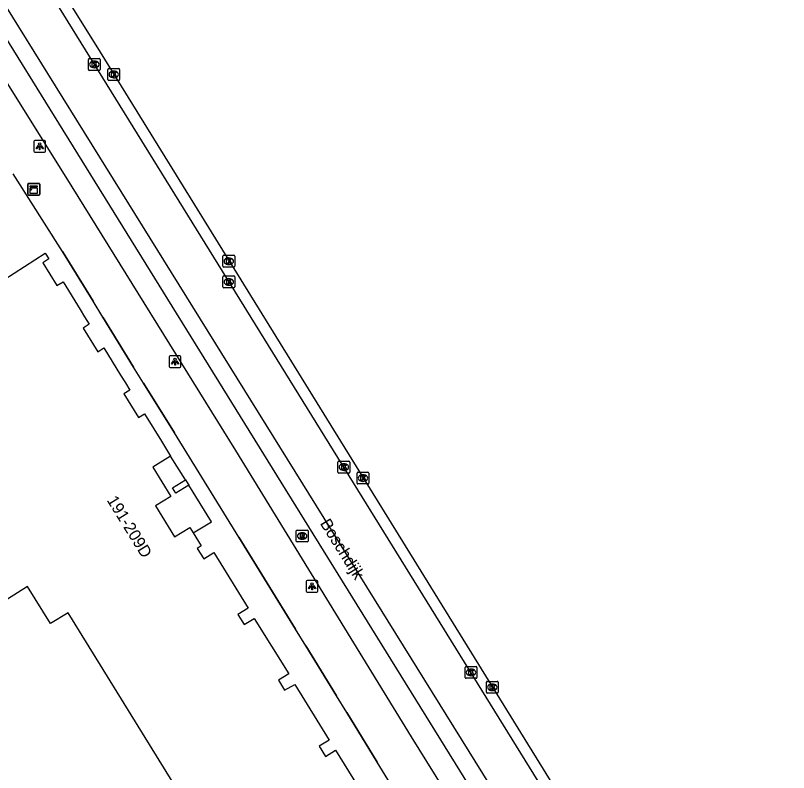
# Model space of a CAD drawing. Extents: x 159888 to 160757, y 384031 to 384746.
# Drawn here: x 160566.6 to 160632.1, y 384357.1 to 384421.2 of the extents above; entities that cross this region are included whole.
import ezdxf

# ---------------------------------------------------------------- set-up
doc = ezdxf.new("R2010")
doc.units = 0
for name, color, linetype in [('IMGEO_Kast', 7, 'Continuous'), ('IMGEO_Kolk', 7, 'Continuous'), ('IMGEO_Lichtpunt', 7, 'Continuous'), ('IMGEO_Muur', 7, 'Continuous'), ('IMGEO_Openbare_ruimte_label', 7, 'Continuous'), ('IMGEO_Pand', 7, 'Continuous'), ('IMGEO_Pand_nummerreeks', 7, 'Continuous'), ('IMGEO_Pand_overbouw', 7, 'Continuous'), ('IMGEO_Rijbaan_lokaal_gesloten', 7, 'Continuous'), ('IMGEO_Rioolput', 7, 'Continuous'), ('IMGEO_Voetpad_open', 7, 'Continuous')]:
    doc.layers.add(name, color=color, linetype=linetype)

msp = doc.modelspace()

# ---------------------------------------------------------------- linework, layer by layer
at = {"layer": 'IMGEO_Kast'}
for p, q in [((160567.62, 384406.075), (160567.62, 384406.916)), ((160567.62, 384406.916), (160567.62, 384406.075)), ((160567.695, 384407), (160568.536, 384407)), ((160568.536, 384407), (160567.695, 384407)), ((160568.62, 384406.925), (160568.62, 384406.084)), ((160568.62, 384406.084), (160568.62, 384406.925)), ((160568.545, 384406), (160567.704, 384406)), ((160567.704, 384406), (160568.545, 384406))]:
    msp.add_line(p, q, dxfattribs=at)
for points in [[(160567.815, 384406.79), (160568.415, 384406.79), (160568.415, 384406.705), (160567.815, 384406.705), (160567.815, 384406.79)], [(160567.815, 384406.615), (160568.415, 384406.615), (160568.415, 384406.126), (160567.815, 384406.126), (160567.815, 384406.615)]]:
    msp.add_lwpolyline(points, dxfattribs=at)
msp.add_circle((160567.899, 384406.464), 0.0377, dxfattribs=at)
for centre, start, end in [((160567.698, 384406.922), 92.4484, 184.28452), ((160567.698, 384406.922), 92.4484, 184.28452), ((160568.542, 384406.922), 2.4484, 94.28452), ((160568.542, 384406.922), 2.4484, 94.28452), ((160567.698, 384406.078), 182.4484, 274.28452), ((160567.698, 384406.078), 182.4484, 274.28452), ((160568.542, 384406.078), 272.4484, 4.28452), ((160568.542, 384406.078), 272.4484, 4.28452)]:
    msp.add_arc(centre, 0.0779, start, end, dxfattribs=at)
at = {"layer": 'IMGEO_Kolk'}
for p, q in [((160572.744, 384416.647), (160572.744, 384417.499)), ((160572.819, 384417.573), (160573.671, 384417.573)), ((160573.745, 384417.499), (160573.745, 384416.647)), ((160573.255, 384416.793), (160573.23, 384416.793)), ((160573.232, 384417.353), (160573.257, 384417.353)), ((160574.466, 384416.724), (160575.318, 384416.724)), ((160573.671, 384416.573), (160572.819, 384416.573)), ((160574.391, 384415.798), (160574.391, 384416.65)), ((160574.879, 384416.504), (160574.904, 384416.504)), ((160575.392, 384416.65), (160575.392, 384415.798)), ((160575.318, 384415.724), (160574.466, 384415.724)), ((160574.902, 384415.944), (160574.877, 384415.944)), ((160584.14, 384399.978), (160584.14, 384400.83)), ((160584.215, 384400.904), (160585.067, 384400.904)), ((160584.628, 384400.684), (160584.653, 384400.684)), ((160585.141, 384400.83), (160585.141, 384399.978)), ((160585.067, 384399.904), (160584.215, 384399.904)), ((160584.651, 384400.124), (160584.626, 384400.124)), ((160584.144, 384398.225), (160584.144, 384399.077)), ((160584.219, 384399.151), (160585.071, 384399.151)), ((160585.145, 384399.077), (160585.145, 384398.225)), ((160584.655, 384398.371), (160584.63, 384398.371)), ((160584.632, 384398.931), (160584.657, 384398.931)), ((160585.071, 384398.151), (160584.219, 384398.151)), ((160593.895, 384382.529), (160593.895, 384383.381)), ((160593.97, 384383.455), (160594.822, 384383.455)), ((160594.896, 384383.381), (160594.896, 384382.529)), ((160594.406, 384382.675), (160594.381, 384382.675)), ((160594.383, 384383.235), (160594.408, 384383.235)), ((160594.822, 384382.455), (160593.97, 384382.455)), ((160595.511, 384381.605), (160595.511, 384382.457)), ((160595.586, 384382.531), (160596.438, 384382.531)), ((160595.999, 384382.311), (160596.024, 384382.311)), ((160596.512, 384382.457), (160596.512, 384381.605)), ((160596.438, 384381.531), (160595.586, 384381.531)), ((160596.022, 384381.751), (160595.997, 384381.751)), ((160604.668, 384365.141), (160604.668, 384365.993)), ((160604.743, 384366.067), (160605.595, 384366.067)), ((160605.156, 384365.847), (160605.181, 384365.847)), ((160605.669, 384365.993), (160605.669, 384365.141)), ((160605.595, 384365.067), (160604.743, 384365.067)), ((160605.179, 384365.287), (160605.154, 384365.287)), ((160606.469, 384363.876), (160606.469, 384364.728)), ((160606.544, 384364.802), (160607.396, 384364.802)), ((160606.957, 384364.582), (160606.982, 384364.582)), ((160607.47, 384364.728), (160607.47, 384363.876)), ((160607.396, 384363.802), (160606.544, 384363.802)), ((160606.98, 384364.022), (160606.955, 384364.022))]:
    msp.add_line(p, q, dxfattribs=at)
for points in [[(160572.744, 384416.647), (160572.744, 384417.499)], [(160572.819, 384417.573), (160573.671, 384417.573)], [(160573.745, 384417.499), (160573.745, 384416.647)], [(160573.065, 384417.273), (160573.188, 384417.273), (160573.188, 384417.122), (160573.318, 384417.273), (160573.482, 384417.273), (160573.336, 384417.122), (160573.489, 384416.873), (160573.337, 384416.873), (160573.252, 384417.037), (160573.188, 384416.97), (160573.188, 384416.873), (160573.065, 384416.873), (160573.065, 384417.273)], [(160574.466, 384416.724), (160575.318, 384416.724)], [(160573.671, 384416.573), (160572.819, 384416.573)], [(160574.391, 384415.798), (160574.391, 384416.65)], [(160574.712, 384416.424), (160574.835, 384416.424), (160574.835, 384416.273), (160574.965, 384416.424), (160575.129, 384416.424), (160574.983, 384416.273), (160575.136, 384416.024), (160574.984, 384416.024), (160574.899, 384416.188), (160574.835, 384416.121), (160574.835, 384416.024), (160574.712, 384416.024), (160574.712, 384416.424)], [(160575.392, 384416.65), (160575.392, 384415.798)], [(160575.318, 384415.724), (160574.466, 384415.724)], [(160584.14, 384399.978), (160584.14, 384400.83)], [(160584.215, 384400.904), (160585.067, 384400.904)], [(160584.461, 384400.604), (160584.584, 384400.604), (160584.584, 384400.453), (160584.714, 384400.604), (160584.878, 384400.604), (160584.732, 384400.453), (160584.885, 384400.204), (160584.733, 384400.204), (160584.648, 384400.368), (160584.584, 384400.301), (160584.584, 384400.204), (160584.461, 384400.204), (160584.461, 384400.604)], [(160585.141, 384400.83), (160585.141, 384399.978)], [(160585.067, 384399.904), (160584.215, 384399.904)], [(160584.144, 384398.225), (160584.144, 384399.077)], [(160584.219, 384399.151), (160585.071, 384399.151)], [(160585.145, 384399.077), (160585.145, 384398.225)], [(160584.465, 384398.851), (160584.588, 384398.851), (160584.588, 384398.7), (160584.718, 384398.851), (160584.882, 384398.851), (160584.736, 384398.7), (160584.889, 384398.451), (160584.737, 384398.451), (160584.652, 384398.615), (160584.588, 384398.548), (160584.588, 384398.451), (160584.465, 384398.451), (160584.465, 384398.851)], [(160585.071, 384398.151), (160584.219, 384398.151)], [(160593.895, 384382.529), (160593.895, 384383.381)], [(160593.97, 384383.455), (160594.822, 384383.455)], [(160594.896, 384383.381), (160594.896, 384382.529)], [(160594.216, 384383.155), (160594.339, 384383.155), (160594.339, 384383.004), (160594.469, 384383.155), (160594.633, 384383.155), (160594.487, 384383.004), (160594.64, 384382.755), (160594.488, 384382.755), (160594.403, 384382.919), (160594.339, 384382.852), (160594.339, 384382.755), (160594.216, 384382.755), (160594.216, 384383.155)], [(160594.822, 384382.455), (160593.97, 384382.455)], [(160595.511, 384381.605), (160595.511, 384382.457)], [(160595.586, 384382.531), (160596.438, 384382.531)], [(160595.832, 384382.231), (160595.955, 384382.231), (160595.955, 384382.08), (160596.085, 384382.231), (160596.249, 384382.231), (160596.103, 384382.08), (160596.256, 384381.831), (160596.104, 384381.831), (160596.019, 384381.995), (160595.955, 384381.928), (160595.955, 384381.831), (160595.832, 384381.831), (160595.832, 384382.231)], [(160596.512, 384382.457), (160596.512, 384381.605)], [(160596.438, 384381.531), (160595.586, 384381.531)], [(160604.668, 384365.141), (160604.668, 384365.993)], [(160604.743, 384366.067), (160605.595, 384366.067)], [(160604.989, 384365.767), (160605.112, 384365.767), (160605.112, 384365.616), (160605.242, 384365.767), (160605.406, 384365.767), (160605.26, 384365.616), (160605.413, 384365.367), (160605.261, 384365.367), (160605.176, 384365.531), (160605.112, 384365.464), (160605.112, 384365.367), (160604.989, 384365.367), (160604.989, 384365.767)], [(160605.669, 384365.993), (160605.669, 384365.141)], [(160605.595, 384365.067), (160604.743, 384365.067)], [(160606.469, 384363.876), (160606.469, 384364.728)], [(160606.544, 384364.802), (160607.396, 384364.802)], [(160606.79, 384364.502), (160606.913, 384364.502), (160606.913, 384364.351), (160607.043, 384364.502), (160607.207, 384364.502), (160607.061, 384364.351), (160607.214, 384364.102), (160607.062, 384364.102), (160606.977, 384364.266), (160606.913, 384364.199), (160606.913, 384364.102), (160606.79, 384364.102), (160606.79, 384364.502)], [(160607.47, 384364.728), (160607.47, 384363.876)], [(160607.396, 384363.802), (160606.544, 384363.802)]]:
    msp.add_lwpolyline(points, dxfattribs=at)
for centre, start, end in [((160572.821, 384417.497), 91.55205, 178.44795), ((160572.821, 384417.497), 91.55205, 178.44795), ((160573.669, 384417.497), 1.55205, 88.44795), ((160573.669, 384417.497), 1.55205, 88.44795), ((160574.468, 384416.648), 91.55205, 178.44795), ((160574.468, 384416.648), 91.55205, 178.44795), ((160575.316, 384416.648), 1.55205, 88.44795), ((160575.316, 384416.648), 1.55205, 88.44795), ((160572.821, 384416.649), 181.55205, 268.44795), ((160572.821, 384416.649), 181.55205, 268.44795), ((160573.669, 384416.649), 271.55205, 358.44795), ((160573.669, 384416.649), 271.55205, 358.44795), ((160574.468, 384415.8), 181.55205, 268.44795), ((160574.468, 384415.8), 181.55205, 268.44795), ((160575.316, 384415.8), 271.55205, 358.44795), ((160575.316, 384415.8), 271.55205, 358.44795), ((160584.217, 384400.828), 91.55205, 178.44795), ((160584.217, 384400.828), 91.55205, 178.44795), ((160585.065, 384400.828), 1.55205, 88.44795), ((160585.065, 384400.828), 1.55205, 88.44795), ((160584.217, 384399.98), 181.55205, 268.44795), ((160584.217, 384399.98), 181.55205, 268.44795), ((160585.065, 384399.98), 271.55205, 358.44795), ((160585.065, 384399.98), 271.55205, 358.44795), ((160584.221, 384399.075), 91.55205, 178.44795), ((160584.221, 384399.075), 91.55205, 178.44795), ((160585.069, 384399.075), 1.55205, 88.44795), ((160585.069, 384399.075), 1.55205, 88.44795), ((160584.221, 384398.227), 181.55205, 268.44795), ((160584.221, 384398.227), 181.55205, 268.44795), ((160585.069, 384398.227), 271.55205, 358.44795), ((160585.069, 384398.227), 271.55205, 358.44795), ((160593.972, 384383.379), 91.55205, 178.44795), ((160593.972, 384383.379), 91.55205, 178.44795), ((160594.82, 384383.379), 1.55205, 88.44795), ((160594.82, 384383.379), 1.55205, 88.44795), ((160593.972, 384382.531), 181.55205, 268.44795), ((160593.972, 384382.531), 181.55205, 268.44795), ((160594.82, 384382.531), 271.55205, 358.44795), ((160594.82, 384382.531), 271.55205, 358.44795), ((160595.588, 384382.455), 91.55205, 178.44795), ((160595.588, 384382.455), 91.55205, 178.44795), ((160596.436, 384382.455), 1.55205, 88.44795), ((160596.436, 384382.455), 1.55205, 88.44795), ((160595.588, 384381.607), 181.55205, 268.44795), ((160595.588, 384381.607), 181.55205, 268.44795), ((160596.436, 384381.607), 271.55205, 358.44795), ((160596.436, 384381.607), 271.55205, 358.44795), ((160604.745, 384365.991), 91.55205, 178.44795), ((160604.745, 384365.991), 91.55205, 178.44795), ((160605.593, 384365.991), 1.55205, 88.44795), ((160605.593, 384365.991), 1.55205, 88.44795), ((160604.745, 384365.143), 181.55205, 268.44795), ((160604.745, 384365.143), 181.55205, 268.44795), ((160605.593, 384365.143), 271.55205, 358.44795), ((160605.593, 384365.143), 271.55205, 358.44795), ((160606.546, 384364.726), 91.55205, 178.44795), ((160606.546, 384364.726), 91.55205, 178.44795), ((160607.394, 384364.726), 1.55205, 88.44795), ((160607.394, 384364.726), 1.55205, 88.44795), ((160606.546, 384363.878), 181.55205, 268.44795), ((160606.546, 384363.878), 181.55205, 268.44795), ((160607.394, 384363.878), 271.55205, 358.44795), ((160607.394, 384363.878), 271.55205, 358.44795)]:
    msp.add_arc(centre, 0.0765, start, end, dxfattribs=at)
for centre, major_axis, ratio, start_param, end_param in [((160573.231, 384417.073), (-0.387, 0.002), 0.722429, 4.712389, 7.853982), ((160573.256, 384417.073), (-0.39, 0.002), 0.717154, 1.570796, 4.712389), ((160574.878, 384416.224), (-0.387, 0.002), 0.722429, 4.712389, 7.853982), ((160574.903, 384416.224), (-0.39, 0.002), 0.717154, 1.570796, 4.712389), ((160584.627, 384400.404), (-0.387, 0.002), 0.722429, 4.712389, 7.853982), ((160584.652, 384400.404), (-0.39, 0.002), 0.717154, 1.570796, 4.712389), ((160584.631, 384398.651), (-0.387, 0.002), 0.722429, 4.712389, 7.853982), ((160584.656, 384398.651), (-0.39, 0.002), 0.717154, 1.570796, 4.712389), ((160594.382, 384382.955), (-0.387, 0.002), 0.722429, 4.712389, 7.853982), ((160594.407, 384382.955), (-0.39, 0.002), 0.717154, 1.570796, 4.712389), ((160595.998, 384382.031), (-0.387, 0.002), 0.722429, 4.712389, 7.853982), ((160596.023, 384382.031), (-0.39, 0.002), 0.717154, 1.570796, 4.712389), ((160605.155, 384365.567), (-0.387, 0.002), 0.722429, 4.712389, 7.853982), ((160605.18, 384365.567), (-0.39, 0.002), 0.717154, 1.570796, 4.712389), ((160606.956, 384364.302), (-0.387, 0.002), 0.722429, 4.712389, 7.853982), ((160606.981, 384364.302), (-0.39, 0.002), 0.717154, 1.570796, 4.712389)]:
    msp.add_ellipse(centre, major_axis=major_axis, ratio=ratio, start_param=start_param, end_param=end_param, dxfattribs=at)
at = {"layer": 'IMGEO_Lichtpunt'}
for p, q in [((160568.12, 384410.537), (160568.12, 384409.73)), ((160568.12, 384410.537), (160568.12, 384409.73)), ((160569.022, 384410.632), (160568.214, 384410.632)), ((160569.022, 384410.632), (160568.214, 384410.632)), ((160569.116, 384409.73), (160569.116, 384410.537)), ((160569.116, 384409.73), (160569.116, 384410.537)), ((160568.214, 384409.636), (160569.022, 384409.636)), ((160568.214, 384409.636), (160569.022, 384409.636)), ((160579.594, 384392.3), (160579.594, 384391.493)), ((160579.594, 384392.3), (160579.594, 384391.493)), ((160580.496, 384392.395), (160579.688, 384392.395)), ((160580.496, 384392.395), (160579.688, 384392.395)), ((160580.59, 384391.493), (160580.59, 384392.3)), ((160580.59, 384391.493), (160580.59, 384392.3)), ((160579.688, 384391.399), (160580.496, 384391.399)), ((160579.688, 384391.399), (160580.496, 384391.399)), ((160591.2, 384373.259), (160591.2, 384372.452)), ((160591.2, 384373.259), (160591.2, 384372.452)), ((160592.102, 384373.354), (160591.294, 384373.354)), ((160592.102, 384373.354), (160591.294, 384373.354)), ((160592.196, 384372.452), (160592.196, 384373.259)), ((160592.196, 384372.452), (160592.196, 384373.259)), ((160591.294, 384372.358), (160592.102, 384372.358)), ((160591.294, 384372.358), (160592.102, 384372.358))]:
    msp.add_line(p, q, dxfattribs=at)
for points in [[(160568.494, 384410.201), (160568.533, 384410.173), (160568.345, 384409.911), (160568.307, 384409.938), (160568.494, 384410.201)], [(160568.706, 384410.173), (160568.744, 384410.2), (160568.931, 384409.938), (160568.892, 384409.91), (160568.706, 384410.173)], [(160568.596, 384410.153), (160568.643, 384410.153), (160568.643, 384409.831), (160568.596, 384409.831), (160568.596, 384410.153)], [(160579.968, 384391.964), (160580.007, 384391.936), (160579.819, 384391.674), (160579.781, 384391.701), (160579.968, 384391.964)], [(160580.07, 384391.916), (160580.117, 384391.916), (160580.117, 384391.594), (160580.07, 384391.594), (160580.07, 384391.916)], [(160580.18, 384391.936), (160580.218, 384391.963), (160580.405, 384391.701), (160580.366, 384391.673), (160580.18, 384391.936)], [(160591.574, 384372.923), (160591.613, 384372.895), (160591.425, 384372.633), (160591.387, 384372.66), (160591.574, 384372.923)], [(160591.676, 384372.875), (160591.723, 384372.875), (160591.723, 384372.553), (160591.676, 384372.553), (160591.676, 384372.875)], [(160591.786, 384372.895), (160591.824, 384372.922), (160592.011, 384372.66), (160591.972, 384372.632), (160591.786, 384372.895)]]:
    msp.add_lwpolyline(points, dxfattribs=at)
for centre in [(160568.619, 384410.335), (160580.093, 384392.098), (160591.699, 384373.057)]:
    msp.add_circle(centre, 0.0994, dxfattribs=at)
for centre, start, end in [((160568.214, 384410.537), 90, 180), ((160568.214, 384410.537), 90, 180), ((160569.022, 384410.537), 0, 90), ((160569.022, 384410.537), 0, 90), ((160568.214, 384409.73), 180, 270), ((160568.214, 384409.73), 180, 270), ((160569.022, 384409.73), 270, 0), ((160569.022, 384409.73), 270, 360), ((160579.688, 384392.3), 90, 180), ((160579.688, 384392.3), 90, 180), ((160580.496, 384392.3), 0, 90), ((160580.496, 384392.3), 0, 90), ((160579.688, 384391.493), 180, 270), ((160579.688, 384391.493), 180, 270), ((160580.496, 384391.493), 270, 0), ((160580.496, 384391.493), 270, 360), ((160591.294, 384373.259), 90, 180), ((160591.294, 384373.259), 90, 180), ((160592.102, 384373.259), 0, 90), ((160592.102, 384373.259), 0, 90), ((160591.294, 384372.452), 180, 270), ((160591.294, 384372.452), 180, 270), ((160592.102, 384372.452), 270, 0), ((160592.102, 384372.452), 270, 360)]:
    msp.add_arc(centre, 0.0946, start, end, dxfattribs=at)
at = {"layer": 'IMGEO_Muur'}
for points in [[(160570.55, 384401.238), (160573.139, 384397.008)], [(160573.976, 384395.655), (160576.576, 384391.436)], [(160577.427, 384390.077), (160580.046, 384385.856)], [(160585.486, 384377.009), (160590.298, 384369.214)], [(160591.184, 384367.806), (160593.757, 384363.576)], [(160594.642, 384362.181), (160597.222, 384357.971)]]:
    msp.add_lwpolyline(points, dxfattribs=at)
at = {"layer": 'IMGEO_Pand'}
for points in [[(160565.583, 384398.823), (160569.095, 384401.076), (160569.403, 384400.593), (160568.891, 384400.267), (160570.083, 384398.332), (160570.594, 384398.647), (160572.035, 384396.311), (160572.41, 384395.703), (160572.808, 384395.058), (160572.299, 384394.743), (160573.538, 384392.735), (160574.048, 384393.05), (160575.474, 384390.738), (160575.876, 384390.087), (160576.253, 384389.475), (160575.743, 384389.16), (160576.993, 384387.169), (160577.492, 384387.466), (160578.932, 384385.154), (160579.715, 384383.896), (160578.196, 384382.943), (160579.718, 384380.474), (160578.421, 384379.675), (160580.035, 384377.056), (160581.338, 384377.848), (160581.621, 384377.388), (160582.302, 384376.281), (160581.969, 384376.076), (160582.52, 384375.182), (160583.379, 384375.711), (160586.275, 384371.011), (160585.411, 384370.479), (160585.935, 384369.628), (160586.793, 384370.131), (160589.717, 384365.431), (160588.848, 384364.899), (160589.37, 384364.046), (160590.239, 384364.551), (160593.157, 384359.834), (160592.309, 384359.309), (160592.846, 384358.444), (160593.698, 384358.972), (160595.887, 384355.417)], [(160579.867, 384381.201), (160580.982, 384381.888), (160581.265, 384381.428), (160580.15, 384380.741), (160579.867, 384381.201)], [(160582.063, 384352.728), (160571.03, 384370.619), (160569.536, 384369.697), (160567.598, 384372.839), (160565.878, 384371.778)]]:
    msp.add_lwpolyline(points, dxfattribs=at)
at = {"layer": 'IMGEO_Pand_overbouw'}
msp.add_lwpolyline([(160583.168, 384378.329), (160581.265, 384381.428), (160580.15, 384380.741), (160579.867, 384381.201), (160580.982, 384381.888), (160579.715, 384383.896), (160578.196, 384382.943), (160579.718, 384380.474), (160578.421, 384379.675), (160580.035, 384377.056), (160581.338, 384377.848), (160581.621, 384377.388)], close=True, dxfattribs=at)
at = {"layer": 'IMGEO_Rijbaan_lokaal_gesloten'}
for points in [[(160521.397, 384493.999), (160525.927, 384486.643), (160525.936, 384486.628), (160565.675, 384422.118), (160628.254, 384321.427)], [(160537.603, 384464.743), (160543.713, 384454.868), (160591.404, 384377.897), (160615.758, 384338.612)], [(160546.333, 384462.102), (160547.482, 384460.166), (160573.734, 384418.106), (160631.044, 384325.378), (160632.074, 384323.722)], [(160631.369, 384323.299), (160615.861, 384348.269), (160564.541, 384431.158), (160546.729, 384459.74), (160546.003, 384460.9), (160545.604, 384461.675)]]:
    msp.add_lwpolyline(points, dxfattribs=at)
at = {"layer": 'IMGEO_Rioolput'}
for p, q in [((160590.358, 384376.694), (160590.358, 384377.546)), ((160590.433, 384377.62), (160591.285, 384377.62)), ((160591.359, 384377.546), (160591.359, 384376.694)), ((160590.869, 384376.84), (160590.844, 384376.84)), ((160590.846, 384377.4), (160590.871, 384377.4)), ((160591.285, 384376.62), (160590.433, 384376.62))]:
    msp.add_line(p, q, dxfattribs=at)
for points in [[(160590.358, 384376.694), (160590.358, 384377.546)], [(160590.433, 384377.62), (160591.285, 384377.62)], [(160591.359, 384377.546), (160591.359, 384376.694)], [(160590.947, 384377.318), (160590.695, 384377.32), (160590.695, 384376.92)], [(160590.695, 384376.92), (160590.819, 384376.92), (160590.819, 384377.082), (160590.83, 384377.082)], [(160590.873, 384377.239), (160590.819, 384377.239), (160590.819, 384377.158)], [(160590.819, 384377.158), (160590.871, 384377.158)], [(160590.877, 384377.053), (160590.948, 384376.92), (160591.088, 384376.92), (160591.023, 384377.046)], [(160591.285, 384376.62), (160590.433, 384376.62)]]:
    msp.add_lwpolyline(points, dxfattribs=at)
for centre, radius, start, end in [((160590.435, 384377.544), 0.0765, 91.55205, 178.44795), ((160590.435, 384377.544), 0.0765, 91.55205, 178.44795), ((160591.283, 384377.544), 0.0765, 1.55205, 88.44795), ((160591.283, 384377.544), 0.0765, 1.55205, 88.44795), ((160590.829, 384377.029), 0.0533, 26.02933, 88.69889), ((160590.855, 384377.347), 0.19, 274.7715, 282.96867), ((160590.879, 384377.143), 0.0964, 77.00612, 93.18647), ((160590.893, 384377.2), 0.0378, 276.66336, 79.67722), ((160590.946, 384377.208), 0.109, 350.36119, 89.41601), ((160590.944, 384377.208), 0.112, 277.58423, 350.98172), ((160590.928, 384376.993), 0.108, 29.51342, 73.79051), ((160590.435, 384376.696), 0.0765, 181.55205, 268.44795), ((160590.435, 384376.696), 0.0765, 181.55205, 268.44795), ((160591.283, 384376.696), 0.0765, 271.55205, 358.44795), ((160591.283, 384376.696), 0.0765, 271.55205, 358.44795)]:
    msp.add_arc(centre, radius, start, end, dxfattribs=at)
for centre, major_axis, ratio, start_param, end_param in [((160590.845, 384377.12), (-0.387, 0.002), 0.722429, 4.712389, 7.853982), ((160590.87, 384377.12), (-0.39, 0.002), 0.717154, 1.570796, 4.712389)]:
    msp.add_ellipse(centre, major_axis=major_axis, ratio=ratio, start_param=start_param, end_param=end_param, dxfattribs=at)
at = {"layer": 'IMGEO_Voetpad_open'}
for points in [[(160614.145, 384337.587), (160613.675, 384338.3), (160600.12, 384360.1), (160585.252, 384384.362), (160570.857, 384407.526), (160564.854, 384417.108), (160563.566, 384419.321)], [(160611.084, 384335.6), (160609.425, 384338.231), (160606.794, 384342.482), (160606.584, 384342.823), (160603.953, 384347.074), (160603.742, 384347.414), (160601.085, 384351.65), (160600.365, 384352.829), (160597.222, 384357.971), (160594.642, 384362.181), (160593.757, 384363.576), (160591.184, 384367.806), (160590.298, 384369.214), (160585.486, 384377.009), (160580.046, 384385.856), (160577.427, 384390.077), (160576.576, 384391.436), (160573.976, 384395.655), (160573.139, 384397.008), (160570.55, 384401.238), (160566.359, 384407.814)]]:
    msp.add_lwpolyline(points, dxfattribs=at)

# ---------------------------------------------------------------- texts
at = {"layer": 'IMGEO_Openbare_ruimte_label'}
msp.add_text('Boschdijk', height=1, rotation=301.87782, dxfattribs=at).set_placement((160592.336, 384378.192))
at = {"layer": 'IMGEO_Pand_nummerreeks'}
msp.add_text('191-209D', height=1, rotation=301.64425, dxfattribs=at).set_placement((160574.27, 384380.159))

doc.saveas('drawing.dxf')
